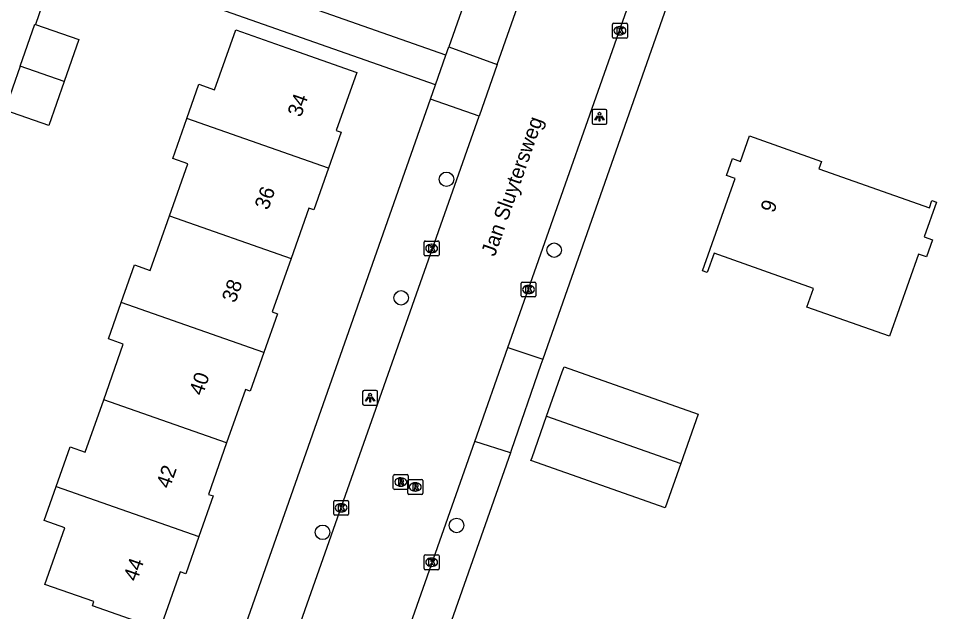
# Model space of a CAD drawing. Extents: x 163268 to 164360, y 381529 to 382285.
# Drawn here: x 163852.5 to 163914.3, y 381848.7 to 381888.7 of the extents above; entities that cross this region are included whole.
import ezdxf

# ---------------------------------------------------------------- set-up
doc = ezdxf.new("R2010")
doc.units = 0
for name, color, linetype in [('IMGEO_Boom', 7, 'Continuous'), ('IMGEO_Kolk', 7, 'Continuous'), ('IMGEO_Lichtpunt', 7, 'Continuous'), ('IMGEO_Openbare_ruimte_label', 7, 'Continuous'), ('IMGEO_Pand', 7, 'Continuous'), ('IMGEO_Pand_nummerreeks', 7, 'Continuous'), ('IMGEO_Rijbaan_lokaal_open', 7, 'Continuous'), ('IMGEO_Rioolput', 7, 'Continuous'), ('IMGEO_Voetpad_open', 7, 'Continuous')]:
    doc.layers.add(name, color=color, linetype=linetype)

msp = doc.modelspace()

# ---------------------------------------------------------------- linework, layer by layer
at = {"layer": 'IMGEO_Boom'}
for centre in [(163881.32, 381877.828), (163888.57, 381873.053), (163878.267, 381869.841), (163882, 381854.508), (163872.974, 381854.042)]:
    msp.add_circle(centre, 0.489, dxfattribs=at)
at = {"layer": 'IMGEO_Kolk'}
for p, q in [((163892.498, 381887.414), (163892.498, 381888.266)), ((163892.573, 381888.34), (163893.425, 381888.34)), ((163892.986, 381888.12), (163893.011, 381888.12)), ((163893.499, 381888.266), (163893.499, 381887.414)), ((163893.009, 381887.56), (163892.984, 381887.56)), ((163893.425, 381887.34), (163892.573, 381887.34)), ((163879.82, 381872.744), (163879.82, 381873.596)), ((163879.895, 381873.67), (163880.747, 381873.67)), ((163880.308, 381873.45), (163880.333, 381873.45)), ((163880.821, 381873.596), (163880.821, 381872.744)), ((163880.747, 381872.67), (163879.895, 381872.67)), ((163880.331, 381872.89), (163880.306, 381872.89)), ((163886.345, 381869.977), (163886.345, 381870.829)), ((163886.42, 381870.903), (163887.272, 381870.903)), ((163887.346, 381870.829), (163887.346, 381869.977)), ((163886.856, 381870.123), (163886.831, 381870.123)), ((163886.833, 381870.683), (163886.858, 381870.683)), ((163887.272, 381869.903), (163886.42, 381869.903)), ((163873.726, 381855.266), (163873.726, 381856.118)), ((163873.801, 381856.192), (163874.653, 381856.192)), ((163874.214, 381855.972), (163874.239, 381855.972)), ((163874.727, 381856.118), (163874.727, 381855.266)), ((163874.237, 381855.412), (163874.212, 381855.412)), ((163874.653, 381855.192), (163873.801, 381855.192)), ((163879.821, 381851.599), (163879.821, 381852.451)), ((163879.896, 381852.525), (163880.748, 381852.525)), ((163880.309, 381852.305), (163880.334, 381852.305)), ((163880.822, 381852.451), (163880.822, 381851.599)), ((163880.332, 381851.745), (163880.307, 381851.745)), ((163880.748, 381851.525), (163879.896, 381851.525))]:
    msp.add_line(p, q, dxfattribs=at)
for points in [[(163892.498, 381887.414), (163892.498, 381888.266)], [(163892.573, 381888.34), (163893.425, 381888.34)], [(163893.499, 381888.266), (163893.499, 381887.414)], [(163892.819, 381888.04), (163892.942, 381888.04), (163892.942, 381887.889), (163893.072, 381888.04), (163893.236, 381888.04), (163893.09, 381887.889), (163893.243, 381887.64), (163893.091, 381887.64), (163893.006, 381887.804), (163892.942, 381887.737), (163892.942, 381887.64), (163892.819, 381887.64), (163892.819, 381888.04)], [(163893.425, 381887.34), (163892.573, 381887.34)], [(163879.82, 381872.744), (163879.82, 381873.596)], [(163879.895, 381873.67), (163880.747, 381873.67)], [(163880.141, 381873.37), (163880.264, 381873.37), (163880.264, 381873.219), (163880.394, 381873.37), (163880.558, 381873.37), (163880.412, 381873.219), (163880.565, 381872.97), (163880.413, 381872.97), (163880.328, 381873.134), (163880.264, 381873.067), (163880.264, 381872.97), (163880.141, 381872.97), (163880.141, 381873.37)], [(163880.821, 381873.596), (163880.821, 381872.744)], [(163880.747, 381872.67), (163879.895, 381872.67)], [(163886.345, 381869.977), (163886.345, 381870.829)], [(163886.42, 381870.903), (163887.272, 381870.903)], [(163887.346, 381870.829), (163887.346, 381869.977)], [(163886.666, 381870.603), (163886.789, 381870.603), (163886.789, 381870.452), (163886.919, 381870.603), (163887.083, 381870.603), (163886.937, 381870.452), (163887.09, 381870.203), (163886.938, 381870.203), (163886.853, 381870.367), (163886.789, 381870.3), (163886.789, 381870.203), (163886.666, 381870.203), (163886.666, 381870.603)], [(163887.272, 381869.903), (163886.42, 381869.903)], [(163873.726, 381855.266), (163873.726, 381856.118)], [(163873.801, 381856.192), (163874.653, 381856.192)], [(163874.727, 381856.118), (163874.727, 381855.266)], [(163874.047, 381855.892), (163874.17, 381855.892), (163874.17, 381855.741), (163874.3, 381855.892), (163874.464, 381855.892), (163874.318, 381855.741), (163874.471, 381855.492), (163874.319, 381855.492), (163874.234, 381855.656), (163874.17, 381855.589), (163874.17, 381855.492), (163874.047, 381855.492), (163874.047, 381855.892)], [(163874.653, 381855.192), (163873.801, 381855.192)], [(163879.821, 381851.599), (163879.821, 381852.451)], [(163879.896, 381852.525), (163880.748, 381852.525)], [(163880.142, 381852.225), (163880.265, 381852.225), (163880.265, 381852.074), (163880.395, 381852.225), (163880.559, 381852.225), (163880.413, 381852.074), (163880.566, 381851.825), (163880.414, 381851.825), (163880.329, 381851.989), (163880.265, 381851.922), (163880.265, 381851.825), (163880.142, 381851.825), (163880.142, 381852.225)], [(163880.822, 381852.451), (163880.822, 381851.599)], [(163880.748, 381851.525), (163879.896, 381851.525)]]:
    msp.add_lwpolyline(points, dxfattribs=at)
for centre, start, end in [((163892.575, 381888.264), 91.55205, 178.44795), ((163892.575, 381888.264), 91.55205, 178.44795), ((163893.423, 381888.264), 1.55205, 88.44795), ((163893.423, 381888.264), 1.55205, 88.44795), ((163892.575, 381887.416), 181.55205, 268.44795), ((163892.575, 381887.416), 181.55205, 268.44795), ((163893.423, 381887.416), 271.55205, 358.44795), ((163893.423, 381887.416), 271.55205, 358.44795), ((163879.897, 381873.594), 91.55205, 178.44795), ((163879.897, 381873.594), 91.55205, 178.44795), ((163880.745, 381873.594), 1.55205, 88.44795), ((163880.745, 381873.594), 1.55205, 88.44795), ((163879.897, 381872.746), 181.55205, 268.44795), ((163879.897, 381872.746), 181.55205, 268.44795), ((163880.745, 381872.746), 271.55205, 358.44795), ((163880.745, 381872.746), 271.55205, 358.44795), ((163886.422, 381870.827), 91.55205, 178.44795), ((163886.422, 381870.827), 91.55205, 178.44795), ((163887.27, 381870.827), 1.55205, 88.44795), ((163887.27, 381870.827), 1.55205, 88.44795), ((163886.422, 381869.979), 181.55205, 268.44795), ((163886.422, 381869.979), 181.55205, 268.44795), ((163887.27, 381869.979), 271.55205, 358.44795), ((163887.27, 381869.979), 271.55205, 358.44795), ((163873.803, 381856.116), 91.55205, 178.44795), ((163873.803, 381856.116), 91.55205, 178.44795), ((163874.651, 381856.116), 1.55205, 88.44795), ((163874.651, 381856.116), 1.55205, 88.44795), ((163873.803, 381855.268), 181.55205, 268.44795), ((163873.803, 381855.268), 181.55205, 268.44795), ((163874.651, 381855.268), 271.55205, 358.44795), ((163874.651, 381855.268), 271.55205, 358.44795), ((163879.898, 381852.449), 91.55205, 178.44795), ((163879.898, 381852.449), 91.55205, 178.44795), ((163880.746, 381852.449), 1.55205, 88.44795), ((163880.746, 381852.449), 1.55205, 88.44795), ((163879.898, 381851.601), 181.55205, 268.44795), ((163879.898, 381851.601), 181.55205, 268.44795), ((163880.746, 381851.601), 271.55205, 358.44795), ((163880.746, 381851.601), 271.55205, 358.44795)]:
    msp.add_arc(centre, 0.0765, start, end, dxfattribs=at)
for centre, major_axis, ratio, start_param, end_param in [((163892.985, 381887.84), (-0.387, 0.002), 0.722429, 4.712389, 7.853982), ((163893.01, 381887.84), (-0.39, 0.002), 0.717154, 1.570796, 4.712389), ((163880.307, 381873.17), (-0.387, 0.002), 0.722429, 4.712389, 7.853982), ((163880.332, 381873.17), (-0.39, 0.002), 0.717154, 1.570796, 4.712389), ((163886.832, 381870.403), (-0.387, 0.002), 0.722429, 4.712389, 7.853982), ((163886.857, 381870.403), (-0.39, 0.002), 0.717154, 1.570796, 4.712389), ((163874.213, 381855.692), (-0.387, 0.002), 0.722429, 4.712389, 7.853982), ((163874.238, 381855.692), (-0.39, 0.002), 0.717154, 1.570796, 4.712389), ((163880.308, 381852.025), (-0.387, 0.002), 0.722429, 4.712389, 7.853982), ((163880.333, 381852.025), (-0.39, 0.002), 0.717154, 1.570796, 4.712389)]:
    msp.add_ellipse(centre, major_axis=major_axis, ratio=ratio, start_param=start_param, end_param=end_param, dxfattribs=at)
at = {"layer": 'IMGEO_Lichtpunt'}
for p, q in [((163892.026, 381882.539), (163891.218, 381882.539)), ((163892.026, 381882.539), (163891.218, 381882.539)), ((163891.124, 381882.444), (163891.124, 381881.637)), ((163891.124, 381882.444), (163891.124, 381881.637)), ((163892.12, 381881.637), (163892.12, 381882.444)), ((163892.12, 381881.637), (163892.12, 381882.444)), ((163891.218, 381881.543), (163892.026, 381881.543)), ((163891.218, 381881.543), (163892.026, 381881.543)), ((163875.674, 381863.51), (163875.674, 381862.703)), ((163875.674, 381863.51), (163875.674, 381862.703)), ((163876.576, 381863.605), (163875.768, 381863.605)), ((163876.576, 381863.605), (163875.768, 381863.605)), ((163876.67, 381862.703), (163876.67, 381863.51)), ((163876.67, 381862.703), (163876.67, 381863.51)), ((163875.768, 381862.609), (163876.576, 381862.609)), ((163875.768, 381862.609), (163876.576, 381862.609))]:
    msp.add_line(p, q, dxfattribs=at)
for points in [[(163891.498, 381882.108), (163891.537, 381882.08), (163891.349, 381881.818), (163891.311, 381881.845), (163891.498, 381882.108)], [(163891.6, 381882.06), (163891.647, 381882.06), (163891.647, 381881.738), (163891.6, 381881.738), (163891.6, 381882.06)], [(163891.71, 381882.08), (163891.748, 381882.107), (163891.935, 381881.845), (163891.896, 381881.817), (163891.71, 381882.08)], [(163876.048, 381863.174), (163876.087, 381863.146), (163875.899, 381862.884), (163875.861, 381862.911), (163876.048, 381863.174)], [(163876.15, 381863.126), (163876.197, 381863.126), (163876.197, 381862.804), (163876.15, 381862.804), (163876.15, 381863.126)], [(163876.26, 381863.146), (163876.298, 381863.173), (163876.485, 381862.911), (163876.446, 381862.883), (163876.26, 381863.146)]]:
    msp.add_lwpolyline(points, dxfattribs=at)
for centre in [(163891.623, 381882.242), (163876.173, 381863.308)]:
    msp.add_circle(centre, 0.0994, dxfattribs=at)
for centre, start, end in [((163891.218, 381882.444), 90, 180), ((163891.218, 381882.444), 90, 180), ((163892.026, 381882.444), 0, 90), ((163892.026, 381882.444), 0, 90), ((163891.218, 381881.637), 180, 270), ((163891.218, 381881.637), 180, 270), ((163892.026, 381881.637), 270, 0), ((163892.026, 381881.637), 270, 360), ((163875.768, 381863.51), 90, 180), ((163875.768, 381863.51), 90, 180), ((163876.576, 381863.51), 0, 90), ((163876.576, 381863.51), 0, 90), ((163875.768, 381862.703), 180, 270), ((163875.768, 381862.703), 180, 270), ((163876.576, 381862.703), 270, 0), ((163876.576, 381862.703), 270, 360)]:
    msp.add_arc(centre, 0.0946, start, end, dxfattribs=at)
at = {"layer": 'IMGEO_Pand'}
for points in [[(163852.617, 381885.447), (163853.599, 381888.279), (163853.646, 381888.263)], [(163853.646, 381888.263), (163856.556, 381887.254), (163855.574, 381884.422)], [(163863.844, 381881.924), (163864.655, 381884.23), (163865.704, 381883.861), (163867.125, 381887.9), (163870.561, 381886.692), (163875.277, 381885.033), (163873.9, 381881.117), (163874.224, 381881.003), (163873.369, 381878.574)], [(163852.617, 381885.447), (163851.588, 381882.478)], [(163855.574, 381884.422), (163852.617, 381885.447)], [(163855.574, 381884.422), (163854.545, 381881.453), (163851.588, 381882.478)], [(163862.665, 381875.367), (163863.896, 381878.866), (163862.892, 381879.219), (163863.844, 381881.924)], [(163873.369, 381878.574), (163863.844, 381881.924)], [(163906.567, 381879.037), (163906.392, 381878.543), (163913.837, 381875.911), (163914.009, 381876.398), (163914.323, 381876.287), (163913.493, 381873.94), (163914.039, 381873.746), (163913.634, 381872.602), (163913.11, 381872.787), (163911.151, 381867.248), (163905.582, 381869.217), (163906.028, 381870.479), (163899.333, 381872.847), (163898.872, 381871.542), (163898.547, 381871.656), (163900.749, 381877.886), (163900.177, 381878.088), (163900.577, 381879.221), (163901.117, 381879.03), (163901.724, 381880.749), (163906.567, 381879.037)], [(163873.369, 381878.574), (163872.383, 381875.771), (163872.052, 381875.887), (163870.856, 381872.486)], [(163859.422, 381869.534), (163860.311, 381872.062), (163861.372, 381871.689), (163862.665, 381875.367)], [(163862.665, 381875.367), (163870.856, 381872.486)], [(163870.856, 381872.486), (163869.591, 381868.89), (163869.939, 381868.767), (163869.022, 381866.159)], [(163858.241, 381862.976), (163859.559, 381866.724), (163858.558, 381867.076), (163859.422, 381869.534)], [(163869.022, 381866.159), (163859.422, 381869.534)], [(163869.022, 381866.159), (163868.104, 381863.55), (163867.779, 381863.664), (163866.514, 381860.066)], [(163888.062, 381861.868), (163889.117, 381864.852), (163889.237, 381865.192), (163898.27, 381861.998), (163897.094, 381858.672)], [(163855.037, 381857.13), (163855.98, 381859.812), (163857.002, 381859.452), (163858.241, 381862.976)], [(163866.514, 381860.066), (163858.241, 381862.976)], [(163897.094, 381858.672), (163896.04, 381855.691), (163887.007, 381858.885), (163887.08, 381859.091), (163888.062, 381861.868)], [(163888.062, 381861.868), (163897.094, 381858.672)], [(163866.514, 381860.066), (163865.295, 381856.599), (163865.603, 381856.49), (163864.64, 381853.752)], [(163864.64, 381853.752), (163863.76, 381851.25), (163863.386, 381851.382), (163862.018, 381847.493), (163857.481, 381849.088), (163857.581, 381849.371), (163854.279, 381850.533), (163855.624, 381854.355), (163854.233, 381854.845), (163855.037, 381857.13)], [(163855.037, 381857.13), (163864.64, 381853.752)]]:
    msp.add_lwpolyline(points, dxfattribs=at)
at = {"layer": 'IMGEO_Rijbaan_lokaal_open'}
for points in [[(163884.733, 381885.565), (163910.234, 381957.988)], [(163885.445, 381866.499), (163894.713, 381892.835)], [(163884.733, 381885.565), (163883.51, 381882.091)], [(163865.387, 381830.639), (163883.51, 381882.091)], [(163883.218, 381860.171), (163885.445, 381866.499)], [(163871.821, 381827.783), (163883.218, 381860.171)]]:
    msp.add_lwpolyline(points, dxfattribs=at)
at = {"layer": 'IMGEO_Rioolput'}
for p, q in [((163877.741, 381857.006), (163877.741, 381857.858)), ((163877.816, 381857.932), (163878.668, 381857.932)), ((163878.742, 381857.858), (163878.742, 381857.006)), ((163878.252, 381857.152), (163878.227, 381857.152)), ((163878.229, 381857.712), (163878.254, 381857.712)), ((163878.717, 381856.672), (163878.717, 381857.524)), ((163878.792, 381857.598), (163879.644, 381857.598)), ((163879.205, 381857.378), (163879.23, 381857.378)), ((163879.718, 381857.524), (163879.718, 381856.672)), ((163878.668, 381856.932), (163877.816, 381856.932)), ((163879.644, 381856.598), (163878.792, 381856.598)), ((163879.228, 381856.818), (163879.203, 381856.818))]:
    msp.add_line(p, q, dxfattribs=at)
for points in [[(163877.741, 381857.006), (163877.741, 381857.858)], [(163877.816, 381857.932), (163878.668, 381857.932)], [(163878.742, 381857.858), (163878.742, 381857.006)], [(163878.33, 381857.63), (163878.078, 381857.632), (163878.078, 381857.232)], [(163878.078, 381857.232), (163878.202, 381857.232), (163878.202, 381857.394), (163878.213, 381857.394)], [(163878.256, 381857.551), (163878.202, 381857.551), (163878.202, 381857.47)], [(163878.202, 381857.47), (163878.254, 381857.47)], [(163878.26, 381857.365), (163878.331, 381857.232), (163878.471, 381857.232), (163878.406, 381857.358)], [(163878.717, 381856.672), (163878.717, 381857.524)], [(163878.792, 381857.598), (163879.644, 381857.598)], [(163879.306, 381857.296), (163879.054, 381857.298), (163879.054, 381856.898)], [(163879.232, 381857.217), (163879.178, 381857.217), (163879.178, 381857.136)], [(163879.718, 381857.524), (163879.718, 381856.672)], [(163878.668, 381856.932), (163877.816, 381856.932)], [(163879.644, 381856.598), (163878.792, 381856.598)], [(163879.054, 381856.898), (163879.178, 381856.898), (163879.178, 381857.06), (163879.189, 381857.06)], [(163879.178, 381857.136), (163879.23, 381857.136)], [(163879.236, 381857.031), (163879.307, 381856.898), (163879.447, 381856.898), (163879.382, 381857.024)]]:
    msp.add_lwpolyline(points, dxfattribs=at)
for centre, radius, start, end in [((163877.818, 381857.856), 0.0765, 91.55205, 178.44795), ((163877.818, 381857.856), 0.0765, 91.55205, 178.44795), ((163878.666, 381857.856), 0.0765, 1.55205, 88.44795), ((163878.666, 381857.856), 0.0765, 1.55205, 88.44795), ((163878.212, 381857.341), 0.0533, 26.02933, 88.69889), ((163878.238, 381857.659), 0.19, 274.7715, 282.96867), ((163878.262, 381857.455), 0.0964, 77.00612, 93.18647), ((163878.276, 381857.512), 0.0378, 276.66336, 79.67722), ((163878.329, 381857.52), 0.109, 350.36119, 89.41601), ((163878.327, 381857.52), 0.112, 277.58423, 350.98172), ((163878.311, 381857.305), 0.108, 29.51342, 73.79051), ((163878.794, 381857.522), 0.0765, 91.55205, 178.44795), ((163878.794, 381857.522), 0.0765, 91.55205, 178.44795), ((163879.214, 381857.325), 0.19, 274.7715, 282.96867), ((163879.238, 381857.121), 0.0964, 77.00612, 93.18647), ((163879.252, 381857.178), 0.0378, 276.66336, 79.67722), ((163879.305, 381857.186), 0.109, 350.36119, 89.41601), ((163879.303, 381857.186), 0.112, 277.58423, 350.98172), ((163879.642, 381857.522), 0.0765, 1.55205, 88.44795), ((163879.642, 381857.522), 0.0765, 1.55205, 88.44795), ((163877.818, 381857.008), 0.0765, 181.55205, 268.44795), ((163877.818, 381857.008), 0.0765, 181.55205, 268.44795), ((163878.666, 381857.008), 0.0765, 271.55205, 358.44795), ((163878.666, 381857.008), 0.0765, 271.55205, 358.44795), ((163878.794, 381856.674), 0.0765, 181.55205, 268.44795), ((163878.794, 381856.674), 0.0765, 181.55205, 268.44795), ((163879.188, 381857.007), 0.0533, 26.02933, 88.69889), ((163879.287, 381856.971), 0.108, 29.51342, 73.79051), ((163879.642, 381856.674), 0.0765, 271.55205, 358.44795), ((163879.642, 381856.674), 0.0765, 271.55205, 358.44795)]:
    msp.add_arc(centre, radius, start, end, dxfattribs=at)
for centre, major_axis, ratio, start_param, end_param in [((163878.228, 381857.432), (-0.387, 0.002), 0.722429, 4.712389, 7.853982), ((163878.253, 381857.432), (-0.39, 0.002), 0.717154, 1.570796, 4.712389), ((163879.204, 381857.098), (-0.387, 0.002), 0.722429, 4.712389, 7.853982), ((163879.229, 381857.098), (-0.39, 0.002), 0.717154, 1.570796, 4.712389)]:
    msp.add_ellipse(centre, major_axis=major_axis, ratio=ratio, start_param=start_param, end_param=end_param, dxfattribs=at)
at = {"layer": 'IMGEO_Voetpad_open'}
for points in [[(163890.49, 381912.392), (163881.478, 381886.757)], [(163881.276, 381886.183), (163858.641, 381894.157), (163858.799, 381894.631)], [(163880.571, 381884.181), (163855.315, 381893.077), (163854.98, 381892.11), (163853.646, 381888.263)], [(163897.026, 381892.028), (163887.801, 381865.701)], [(163881.276, 381886.183), (163881.478, 381886.757)], [(163881.478, 381886.757), (163884.733, 381885.565)], [(163880.571, 381884.181), (163881.276, 381886.183)], [(163880.237, 381883.234), (163880.571, 381884.181)], [(163865.801, 381842.157), (163880.237, 381883.234)], [(163883.51, 381882.091), (163880.237, 381883.234)], [(163885.445, 381866.499), (163887.801, 381865.701)], [(163887.801, 381865.701), (163887.677, 381865.348), (163885.673, 381859.545), (163885.625, 381859.408)], [(163885.625, 381859.408), (163883.218, 381860.171)], [(163885.625, 381859.408), (163873.422, 381824.679)]]:
    msp.add_lwpolyline(points, dxfattribs=at)

# ---------------------------------------------------------------- texts
at = {"layer": 'IMGEO_Openbare_ruimte_label'}
msp.add_text('Jan Sluytersweg', height=1, rotation=70.60447, dxfattribs=at).set_placement((163884.571, 381872.579))
at = {"layer": 'IMGEO_Pand_nummerreeks'}
for s, rotation, p in [('34', 70.54695, (163871.521, 381881.964)), ('36', 70.54695, (163869.311, 381875.708)), ('9', 70.7759, (163903.373, 381875.516)), ('38', 70.54695, (163867.102, 381869.454)), ('40', 70.54695, (163864.892, 381863.197)), ('42', 70.54695, (163862.68, 381856.935)), ('44', 70.54695, (163860.471, 381850.681))]:
    msp.add_text(s, height=1, rotation=rotation, dxfattribs=at).set_placement(p)

doc.saveas('drawing.dxf')
